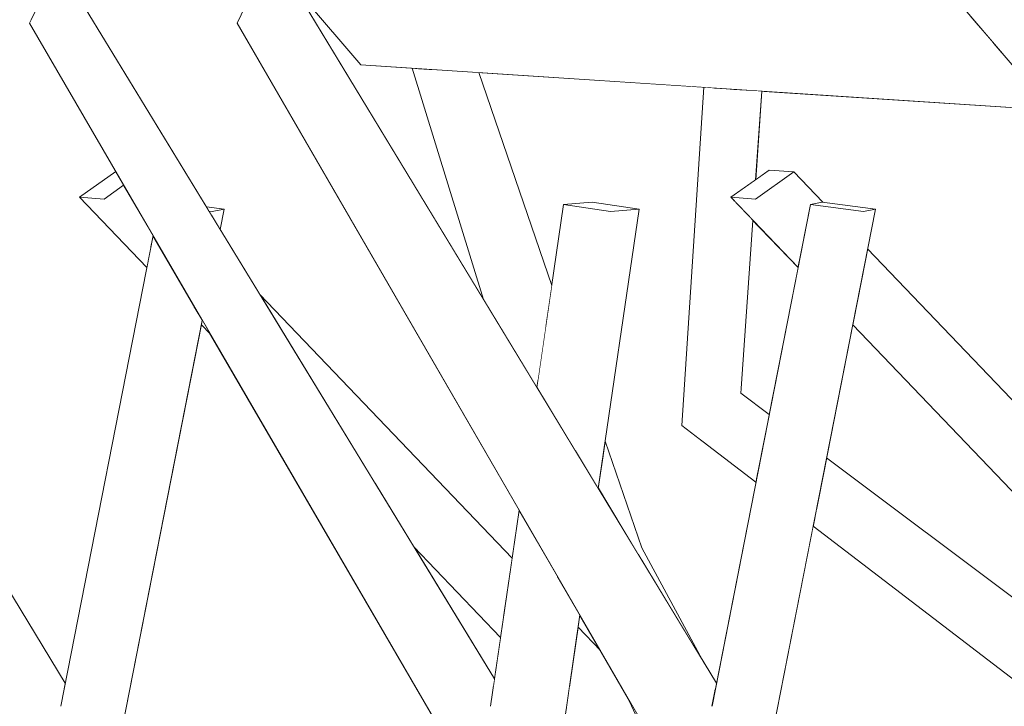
# Model space of a CAD drawing. Extents: x -289599 to -184549, y 66678 to 295474.
# Tile 494 of 656: x -250805 to -250735, y 72006 to 72055. Entities that reach past the tile are written whole.
import ezdxf

# ---------------------------------------------------------------- set-up
doc = ezdxf.new("R2010")
doc.units = 0
doc.header["$MEASUREMENT"] = 0
doc.linetypes.add('Wipeout_Contour', pattern=[1000, 0, -1000])
doc.layers.add('arch drzewa', color=8, linetype='Continuous')
doc.layers.add('Model drzwi', color=8, linetype='Continuous')
doc.layers.add('arch drzewa_Nr_Pióra__4', color=8, linetype='Continuous', lineweight=9)

msp = doc.modelspace()

# ---------------------------------------------------------------- wipeouts: each hides what was drawn before it
at = {"color": 254, "linetype": 'Wipeout_Contour', "lineweight": 0, "ltscale": 2814753.966895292}
msp.add_wipeout([(-250800.68, 72056.079), (-250791.811, 72041.541), (-250790.547, 72041.376), (-250790.83, 72039.934), (-250788.007, 72035.307), (-250770.091, 72016.57), (-250769.594, 72019.986), (-250789.623, 72054.582), (-250787.399, 72059.322), (-250794.613, 72067.78), (-250800.64, 72056.159)], dxfattribs=at).dxf.layer = 'Model drzwi'
at = {"color": 254, "linetype": 'Wipeout_Contour', "lineweight": 0, "ltscale": 1790973.728017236}
msp.add_wipeout([(-250811.542, 72012.535), (-250813.127, 72001.659), (-250765.863, 71972.642), (-250743.572, 71923.369), (-250741.559, 71923.042), (-250760.778, 71970.355), (-250803.336, 71998.361)], dxfattribs=at).dxf.layer = 'Model drzwi'

# ---------------------------------------------------------------- next in the draw order: wipeouts: each hides what was drawn before it
at = {"color": 254, "linetype": 'Wipeout_Contour', "lineweight": 0, "ltscale": 1279402.023868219}
msp.add_wipeout([(-250784.834, 72056.315), (-250784.941, 72056.079), (-250772.121, 72034.949), (-250777.193, 72051.39), (-250780.837, 72051.628)], dxfattribs=at).dxf.layer = 'Model drzwi'
at = {"color": 254, "linetype": 'Wipeout_Contour', "lineweight": 0, "ltscale": 2046801.750769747}
msp.add_wipeout([(-250792.159, 72033.158), (-250798.257, 72002.076), (-250751.672, 71972.642), (-250738.262, 71942.982), (-250743.118, 71958.254), (-250753.492, 71986.697), (-250771.676, 71998.361), (-250791.538, 72032.508)], dxfattribs=at).dxf.layer = 'Model drzwi'

# ---------------------------------------------------------------- next in the draw order: wipeouts: each hides what was drawn before it
at = {"color": 254, "linetype": 'Wipeout_Contour', "lineweight": 0, "ltscale": 767586.684515}
msp.add_wipeout([(-250777.066, 72017.373), (-250771.342, 72007.992), (-250770.913, 72010.938)], dxfattribs=at).dxf.layer = 'Model drzwi'

# ---------------------------------------------------------------- next in the draw order: wipeouts: each hides what was drawn before it
at = {"color": 254, "linetype": 'Wipeout_Contour', "lineweight": 0, "ltscale": 3070280.751493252}
msp.add_wipeout([(-250756.472, 72050.033), (-250772.452, 72051.079), (-250767.267, 72035.947), (-250766.429, 72041.693), (-250764.393, 72041.871), (-250761.076, 72041.376), (-250763.479, 72024.892), (-250760.883, 72017.317), (-250756.419, 72009.07), (-250755.577, 72007.683), (-250752.774, 72021.971), (-250758.037, 72026.002)], dxfattribs=at).dxf.layer = 'Model drzwi'

# ---------------------------------------------------------------- next in the draw order: wipeouts: each hides what was drawn before it
at = {"color": 254, "linetype": 'Wipeout_Contour', "lineweight": 0, "ltscale": 1023525.284354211}
msp.add_wipeout([(-250800.68, 72056.079), (-250804.243, 72054.838), (-250771.424, 72007.43), (-250771.342, 72007.992)], dxfattribs=at).dxf.layer = 'arch drzewa'
at = {"color": 254, "linetype": 'Wipeout_Contour', "lineweight": 0, "ltscale": 1023449.463076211}
msp.add_wipeout([(-250763.112, 72041.197), (-250761.076, 72041.376), (-250764.393, 72041.871), (-250766.429, 72041.693)], dxfattribs=at).dxf.layer = 'arch drzewa'
at = {"color": 254, "linetype": 'Wipeout_Contour', "lineweight": 0, "ltscale": 1023394.558079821}
msp.add_wipeout([(-250753.851, 72028.295), (-250751.831, 72026.779), (-250749.783, 72037.221), (-250752.992, 72040.578)], dxfattribs=at).dxf.layer = 'Model drzwi'
at = {"color": 254, "linetype": 'Wipeout_Contour', "lineweight": 0, "ltscale": 767561.745811}
msp.add_wipeout([(-250765.28, 72012.535), (-250765.406, 72011.67), (-250763.818, 72010.009)], dxfattribs=at).dxf.layer = 'Model drzwi'

# ---------------------------------------------------------------- next in the draw order: wipeouts: each hides what was drawn before it
at = {"color": 254, "linetype": 'Wipeout_Contour', "lineweight": 0, "ltscale": 1279335.13011862}
msp.add_wipeout([(-250804.243, 72054.838), (-250771.056, 71999.343), (-250769.497, 72000.76), (-250771.618, 72006.1), (-250771.424, 72007.43)], dxfattribs=at).dxf.layer = 'arch drzewa'
at = {"color": 254, "linetype": 'Wipeout_Contour', "lineweight": 0, "ltscale": 1023448.01970752}
msp.add_wipeout([(-250766.429, 72041.693), (-250768.325, 72028.692), (-250765.592, 72024.188), (-250763.112, 72041.197)], dxfattribs=at).dxf.layer = 'arch drzewa'
at = {"color": 254, "linetype": 'Wipeout_Contour', "lineweight": 0, "ltscale": 3837543.367565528}
msp.add_wipeout([(-250752.79, 72043.469), (-250751.828, 72044.152), (-250750.083, 72044.027), (-250748.016, 72041.865), (-250744.286, 72041.376), (-250744.841, 72038.545), (-250716.814, 72009.233), (-250720.14, 72016.412), (-250723.27, 72026.557), (-250734.69, 72042.214), (-250732.515, 72044.152), (-250729.725, 72044.027), (-250727.879, 72041.496), (-250729.977, 72048.298), (-250752.351, 72049.763)], dxfattribs=at).dxf.layer = 'Model drzwi'

# ---------------------------------------------------------------- next in the draw order: wipeouts: each hides what was drawn before it
at = {"color": 254, "linetype": 'Wipeout_Contour', "lineweight": 0, "ltscale": 767665.900413}
msp.add_wipeout([(-250771.056, 71999.343), (-250804.243, 72054.838), (-250804.377, 72054.582)], dxfattribs=at).dxf.layer = 'arch drzewa'
at = {"color": 254, "linetype": 'Wipeout_Contour', "lineweight": 0, "ltscale": 1023407.969863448}
msp.add_wipeout([(-250754.557, 72042.214), (-250752.812, 72042.09), (-250750.083, 72044.027), (-250751.828, 72044.152)], dxfattribs=at).dxf.layer = 'arch drzewa'
at = {"color": 254, "linetype": 'Wipeout_Contour', "lineweight": 0, "ltscale": 1023436.451783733}
msp.add_wipeout([(-250765.592, 72024.188), (-250763.971, 72021.516), (-250761.076, 72041.376), (-250763.112, 72041.197)], dxfattribs=at).dxf.layer = 'arch drzewa'
at = {"color": 254, "linetype": 'Wipeout_Contour', "lineweight": 0, "ltscale": 1279078.042803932}
msp.add_wipeout([(-250748.704, 72018.853), (-250751.995, 72002.076), (-250716.383, 71979.575), (-250714.081, 71984.527), (-250716.092, 71993.873)], dxfattribs=at).dxf.layer = 'Model drzwi'

# ---------------------------------------------------------------- next in the draw order: wipeouts: each hides what was drawn before it
at = {"color": 254, "linetype": 'Wipeout_Contour', "lineweight": 0, "ltscale": 1023640.856560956}
msp.add_wipeout([(-250831.203, 72056.079), (-250834.487, 72054.838), (-250801.932, 72007.21), (-250801.839, 72007.683)], dxfattribs=at).dxf.layer = 'arch drzewa'
at = {"color": 254, "linetype": 'Wipeout_Contour', "lineweight": 0, "ltscale": 1023585.170281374}
msp.add_wipeout([(-250798.246, 72044.041), (-250800.819, 72042.214), (-250799.074, 72042.09), (-250797.684, 72043.076)], dxfattribs=at).dxf.layer = 'arch drzewa'
at = {"color": 254, "linetype": 'Wipeout_Contour', "lineweight": 0, "ltscale": 1535094.722074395}
msp.add_wipeout([(-250752.812, 72042.09), (-250749.506, 72038.632), (-250748.906, 72041.693), (-250748.067, 72041.871), (-250748.016, 72041.865), (-250750.083, 72044.027)], dxfattribs=at).dxf.layer = 'arch drzewa'
at = {"color": 254, "linetype": 'Wipeout_Contour', "lineweight": 0, "ltscale": 1023553.496289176}
msp.add_wipeout([(-250791.811, 72041.541), (-250791.62, 72041.228), (-250791.386, 72041.197), (-250790.547, 72041.376)], dxfattribs=at).dxf.layer = 'arch drzewa'
at = {"color": 254, "linetype": 'Wipeout_Contour', "lineweight": 0, "ltscale": 767659.209024}
msp.add_wipeout([(-250792.159, 72033.158), (-250791.538, 72032.508), (-250792.098, 72033.471)], dxfattribs=at).dxf.layer = 'arch drzewa'
at = {"color": 254, "linetype": 'Wipeout_Contour', "lineweight": 0, "ltscale": 1279286.267611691}
msp.add_wipeout([(-250769.594, 72019.986), (-250771.618, 72006.1), (-250769.19, 71999.989), (-250769.121, 71999.978), (-250766.886, 72015.308)], dxfattribs=at).dxf.layer = 'arch drzewa'
at = {"color": 254, "linetype": 'Wipeout_Contour', "lineweight": 0, "ltscale": 1023280.259132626}
msp.add_wipeout([(-250747.751, 72023.714), (-250710.594, 71995.81), (-250710.978, 71996.638), (-250745.898, 72033.158)], dxfattribs=at).dxf.layer = 'Model drzwi'

# ---------------------------------------------------------------- next in the draw order: linework, layer by layer
at = {"layer": 'arch drzewa_Nr_Pióra__4', "linetype": 'Continuous'}
msp.add_line((-250751.828, 72044.152), (-250750.083, 72044.027), dxfattribs=at)

# ---------------------------------------------------------------- next in the draw order: wipeouts: each hides what was drawn before it
at = {"color": 254, "linetype": 'Wipeout_Contour', "lineweight": 0, "ltscale": 1023575.426397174}
msp.add_wipeout([(-250797.684, 72043.076), (-250799.074, 72042.09), (-250795.768, 72038.632), (-250795.599, 72039.491)], dxfattribs=at).dxf.layer = 'arch drzewa'
at = {"color": 254, "linetype": 'Wipeout_Contour', "lineweight": 0, "ltscale": 1023402.002733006}
msp.add_wipeout([(-250752.812, 72042.09), (-250754.557, 72042.214), (-250749.783, 72037.221), (-250749.506, 72038.632)], dxfattribs=at).dxf.layer = 'arch drzewa'
at = {"color": 254, "linetype": 'Wipeout_Contour', "lineweight": 0, "ltscale": 1023384.233888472}
msp.add_wipeout([(-250745.125, 72041.197), (-250744.286, 72041.376), (-250748.067, 72041.871), (-250748.906, 72041.693)], dxfattribs=at).dxf.layer = 'arch drzewa'
at = {"color": 254, "linetype": 'Wipeout_Contour', "lineweight": 0, "ltscale": 767666.163512}
msp.add_wipeout([(-250791.62, 72041.228), (-250791.438, 72040.931), (-250791.386, 72041.197)], dxfattribs=at).dxf.layer = 'arch drzewa'
at = {"color": 254, "linetype": 'Wipeout_Contour', "lineweight": 0, "ltscale": 1023294.813775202}
msp.add_wipeout([(-250744.841, 72038.544), (-250745.621, 72034.569), (-250712.506, 71999.937), (-250716.814, 72009.233)], dxfattribs=at).dxf.layer = 'arch drzewa'
at = {"color": 254, "linetype": 'Wipeout_Contour', "lineweight": 0, "ltscale": 1790981.272567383}
msp.add_wipeout([(-250766.886, 72015.308), (-250769.105, 72000.083), (-250768.197, 72001.941), (-250767.971, 72002.442), (-250767.845, 72002.26), (-250766.865, 72001.659), (-250765.28, 72012.535)], dxfattribs=at).dxf.layer = 'arch drzewa'

# ---------------------------------------------------------------- next in the draw order: wipeouts: each hides what was drawn before it
at = {"color": 254, "linetype": 'Wipeout_Contour', "lineweight": 0, "ltscale": 1023464.969058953}
msp.add_wipeout([(-250784.941, 72056.079), (-250788.225, 72054.838), (-250755.67, 72007.21), (-250755.577, 72007.683)], dxfattribs=at).dxf.layer = 'arch drzewa'
at = {"color": 254, "linetype": 'Wipeout_Contour', "lineweight": 0, "ltscale": 1023577.887032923}
msp.add_wipeout([(-250799.074, 72042.09), (-250800.819, 72042.214), (-250796.044, 72037.221), (-250795.768, 72038.632)], dxfattribs=at).dxf.layer = 'arch drzewa'
at = {"color": 254, "linetype": 'Wipeout_Contour', "lineweight": 0, "ltscale": 1023552.340321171}
msp.add_wipeout([(-250791.386, 72041.197), (-250791.438, 72040.931), (-250790.83, 72039.934), (-250790.547, 72041.376)], dxfattribs=at).dxf.layer = 'arch drzewa'
at = {"color": 254, "linetype": 'Wipeout_Contour', "lineweight": 0, "ltscale": 1023284.723764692}
msp.add_wipeout([(-250745.621, 72034.569), (-250745.898, 72033.158), (-250710.978, 71996.638), (-250712.506, 71999.937)], dxfattribs=at).dxf.layer = 'arch drzewa'

# ---------------------------------------------------------------- next in the draw order: linework, layer by layer
at = {"layer": 'arch drzewa_Nr_Pióra__4', "linetype": 'Continuous'}
for p, q in [((-250797.684, 72043.076), (-250799.074, 72042.09)), ((-250791.811, 72041.541), (-250790.547, 72041.376)), ((-250791.386, 72041.197), (-250791.62, 72041.228)), ((-250790.547, 72041.376), (-250791.386, 72041.197)), ((-250790.83, 72039.934), (-250790.547, 72041.376))]:
    msp.add_line(p, q, dxfattribs=at)

# ---------------------------------------------------------------- next in the draw order: wipeouts: each hides what was drawn before it
at = {"color": 254, "linetype": 'Wipeout_Contour', "lineweight": 0, "ltscale": 1279479.299796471}
msp.add_wipeout([(-250834.487, 72054.838), (-250801.136, 71999.343), (-250799.88, 72000.76), (-250802.15, 72006.1), (-250801.932, 72007.21)], dxfattribs=at).dxf.layer = 'arch drzewa'
at = {"color": 254, "linetype": 'Wipeout_Contour', "lineweight": 0, "ltscale": 1279259.436406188}
msp.add_wipeout([(-250788.225, 72054.838), (-250754.874, 71999.343), (-250753.618, 72000.76), (-250755.888, 72006.1), (-250755.67, 72007.21)], dxfattribs=at).dxf.layer = 'arch drzewa'

# ---------------------------------------------------------------- next in the draw order: wipeouts: each hides what was drawn before it
at = {"color": 254, "linetype": 'Wipeout_Contour', "lineweight": 0, "ltscale": 767753.22078}
msp.add_wipeout([(-250801.136, 71999.343), (-250834.487, 72054.838), (-250835.885, 72054.582)], dxfattribs=at).dxf.layer = 'arch drzewa'
at = {"color": 254, "linetype": 'Wipeout_Contour', "lineweight": 0, "ltscale": 767621.30562}
msp.add_wipeout([(-250754.874, 71999.343), (-250788.225, 72054.838), (-250789.623, 72054.582)], dxfattribs=at).dxf.layer = 'arch drzewa'

# ---------------------------------------------------------------- next in the draw order: linework, layer by layer
at = {"layer": 'arch drzewa_Nr_Pióra__4', "linetype": 'Continuous'}
for p, q in [((-250804.243, 72054.838), (-250793.132, 72077.659)), ((-250804.377, 72054.582), (-250804.134, 72055.062)), ((-250800.819, 72042.214), (-250798.246, 72044.041)), ((-250799.074, 72042.09), (-250800.819, 72042.214)), ((-250766.429, 72041.693), (-250764.393, 72041.871)), ((-250763.112, 72041.197), (-250766.429, 72041.693)), ((-250764.393, 72041.871), (-250761.076, 72041.376)), ((-250761.076, 72041.376), (-250763.112, 72041.197))]:
    msp.add_line(p, q, dxfattribs=at)

# ---------------------------------------------------------------- next in the draw order: wipeouts: each hides what was drawn before it
at = {"color": 254, "linetype": 'Wipeout_Contour', "lineweight": 0, "ltscale": 767552.986694}
msp.add_wipeout([(-250763.135, 72085.114), (-250734.575, 72051.628), (-250735.004, 72056.019)], dxfattribs=at).dxf.layer = 'arch drzewa'
at = {"color": 254, "linetype": 'Wipeout_Contour', "lineweight": 0, "ltscale": 767668.185359}
msp.add_wipeout([(-250778.882, 72077.476), (-250789.623, 72054.582), (-250788.225, 72054.838)], dxfattribs=at).dxf.layer = 'arch drzewa'
at = {"color": 254, "linetype": 'Wipeout_Contour', "lineweight": 0, "ltscale": 1023478.088636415}
msp.add_wipeout([(-250772.452, 72051.079), (-250775.64, 72051.288), (-250767.696, 72033.001), (-250767.267, 72035.947)], dxfattribs=at).dxf.layer = 'arch drzewa'
at = {"color": 254, "linetype": 'Wipeout_Contour', "lineweight": 0, "ltscale": 1023416.574396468}
msp.add_wipeout([(-250754.618, 72049.911), (-250754.35, 72042.361), (-250752.791, 72043.469), (-250752.351, 72049.763)], dxfattribs=at).dxf.layer = 'arch drzewa'
at = {"color": 254, "linetype": 'Wipeout_Contour', "lineweight": 0, "ltscale": 1279215.769444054}
msp.add_wipeout([(-250755.888, 72006.1), (-250753.618, 72000.76), (-250753.19, 72000.083), (-250745.125, 72041.197), (-250748.906, 72041.693)], dxfattribs=at).dxf.layer = 'arch drzewa'
at = {"color": 254, "linetype": 'Wipeout_Contour', "lineweight": 0, "ltscale": 1279434.595631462}
msp.add_wipeout([(-250802.15, 72006.1), (-250799.88, 72000.76), (-250799.452, 72000.083), (-250792.699, 72034.505), (-250795.599, 72039.491)], dxfattribs=at).dxf.layer = 'arch drzewa'
at = {"color": 254, "linetype": 'Wipeout_Contour', "lineweight": 0, "ltscale": 767549.328165}
msp.add_wipeout([(-250760.883, 72017.317), (-250761.129, 72016.833), (-250756.419, 72009.07)], dxfattribs=at).dxf.layer = 'arch drzewa'

# ---------------------------------------------------------------- next in the draw order: linework, layer by layer
at = {"layer": 'arch drzewa_Nr_Pióra__4', "linetype": 'Continuous'}
for p, q in [((-250801.839, 72007.683), (-250831.203, 72056.079)), ((-250748.016, 72041.865), (-250750.083, 72044.027)), ((-250796.044, 72037.221), (-250800.819, 72042.214))]:
    msp.add_line(p, q, dxfattribs=at)

# ---------------------------------------------------------------- next in the draw order: wipeouts: each hides what was drawn before it
at = {"color": 254, "linetype": 'Wipeout_Contour', "lineweight": 0, "ltscale": 767566.393048}
msp.add_wipeout([(-250781.265, 72056.019), (-250736.819, 72054.259), (-250737.563, 72055.132)], dxfattribs=at).dxf.layer = 'arch drzewa'
at = {"color": 254, "linetype": 'Wipeout_Contour', "lineweight": 0, "ltscale": 1023479.864890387}
msp.add_wipeout([(-250775.836, 72051.301), (-250768.25, 72029.204), (-250767.696, 72033.001), (-250775.64, 72051.288)], dxfattribs=at).dxf.layer = 'arch drzewa'
at = {"color": 254, "linetype": 'Wipeout_Contour', "lineweight": 0, "ltscale": 2046722.248671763}
msp.add_wipeout([(-250745.125, 72041.197), (-250753.19, 72000.083), (-250752.571, 72001.941), (-250752.411, 72002.442), (-250752.407, 72002.457), (-250752.287, 72002.26), (-250751.995, 72002.076), (-250744.286, 72041.376)], dxfattribs=at).dxf.layer = 'arch drzewa'
at = {"color": 254, "linetype": 'Wipeout_Contour', "lineweight": 0, "ltscale": 1791189.426659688}
msp.add_wipeout([(-250799.452, 72000.083), (-250798.832, 72001.941), (-250798.673, 72002.442), (-250798.549, 72002.26), (-250798.257, 72002.076), (-250792.098, 72033.471), (-250792.699, 72034.505)], dxfattribs=at).dxf.layer = 'arch drzewa'
at = {"color": 254, "linetype": 'Wipeout_Contour', "lineweight": 0, "ltscale": 767565.464946}
msp.add_wipeout([(-250763.479, 72024.892), (-250763.653, 72023.694), (-250760.883, 72017.317)], dxfattribs=at).dxf.layer = 'arch drzewa'

# ---------------------------------------------------------------- next in the draw order: linework, layer by layer
at = {"layer": 'arch drzewa_Nr_Pióra__4', "linetype": 'Continuous'}
for p, q in [((-250748.906, 72041.693), (-250748.067, 72041.871)), ((-250745.125, 72041.197), (-250748.906, 72041.693)), ((-250748.067, 72041.871), (-250744.286, 72041.376)), ((-250744.286, 72041.376), (-250745.125, 72041.197)), ((-250802.158, 72006.058), (-250795.599, 72039.491)), ((-250798.257, 72002.076), (-250792.098, 72033.471)), ((-250791.538, 72032.508), (-250792.159, 72033.158))]:
    msp.add_line(p, q, dxfattribs=at)

# ---------------------------------------------------------------- next in the draw order: wipeouts: each hides what was drawn before it
at = {"color": 254, "linetype": 'Wipeout_Contour', "lineweight": 0, "ltscale": 1279344.263353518}
msp.add_wipeout([(-250775.836, 72051.301), (-250776.975, 72051.375), (-250768.835, 72029.533), (-250768.325, 72028.692), (-250768.25, 72029.204)], dxfattribs=at).dxf.layer = 'arch drzewa'
at = {"color": 254, "linetype": 'Wipeout_Contour', "lineweight": 0, "ltscale": 1023391.864266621}
msp.add_wipeout([(-250753.851, 72028.295), (-250756.354, 72025.097), (-250752.631, 72022.701), (-250751.831, 72026.779)], dxfattribs=at).dxf.layer = 'arch drzewa'
at = {"color": 254, "linetype": 'Wipeout_Contour', "lineweight": 0, "ltscale": 1023417.334609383}
msp.add_wipeout([(-250763.653, 72023.694), (-250763.971, 72021.516), (-250761.129, 72016.833), (-250760.883, 72017.317)], dxfattribs=at).dxf.layer = 'arch drzewa'
at = {"color": 254, "linetype": 'Wipeout_Contour', "lineweight": 0, "ltscale": 1023277.847654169}
msp.add_wipeout([(-250747.751, 72023.714), (-250748.474, 72020.026), (-250710.49, 71995.586), (-250710.594, 71995.81)], dxfattribs=at).dxf.layer = 'arch drzewa'
at = {"color": 254, "linetype": 'Wipeout_Contour', "lineweight": 0, "ltscale": 1279208.030753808}
msp.add_wipeout([(-250761.9, 72006.697), (-250756.671, 71995.411), (-250751.616, 71992.963), (-250753.563, 71996.051), (-250757.075, 71998.361)], dxfattribs=at).dxf.layer = 'arch drzewa'

# ---------------------------------------------------------------- next in the draw order: linework, layer by layer
at = {"layer": 'arch drzewa_Nr_Pióra__4', "linetype": 'Continuous'}
for p, q in [((-250768.325, 72028.692), (-250766.429, 72041.693)), ((-250763.971, 72021.516), (-250761.076, 72041.376)), ((-250760.883, 72017.317), (-250763.479, 72024.892))]:
    msp.add_line(p, q, dxfattribs=at)

# ---------------------------------------------------------------- next in the draw order: wipeouts: each hides what was drawn before it
at = {"color": 254, "linetype": 'Wipeout_Contour', "lineweight": 0, "ltscale": 1023487.662890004}
msp.add_wipeout([(-250776.975, 72051.375), (-250777.193, 72051.39), (-250772.121, 72034.949), (-250768.835, 72029.533)], dxfattribs=at).dxf.layer = 'arch drzewa'
at = {"color": 254, "linetype": 'Wipeout_Contour', "lineweight": 0, "ltscale": 767554.228934}
msp.add_wipeout([(-250752.992, 72040.578), (-250754.337, 72041.984), (-250753.851, 72028.295)], dxfattribs=at).dxf.layer = 'arch drzewa'
at = {"color": 254, "linetype": 'Wipeout_Contour', "lineweight": 0, "ltscale": 767542.412377}
msp.add_wipeout([(-250756.354, 72025.097), (-250752.692, 72022.393), (-250752.631, 72022.701)], dxfattribs=at).dxf.layer = 'arch drzewa'
at = {"color": 254, "linetype": 'Wipeout_Contour', "lineweight": 0, "ltscale": 1534873.166896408}
msp.add_wipeout([(-250748.474, 72020.026), (-250748.602, 72019.373), (-250712.867, 71992.986), (-250710.006, 71994.307), (-250710.409, 71995.411), (-250710.49, 71995.586)], dxfattribs=at).dxf.layer = 'arch drzewa'
at = {"color": 254, "linetype": 'Wipeout_Contour', "lineweight": 0, "ltscale": 1279255.376790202}
msp.add_wipeout([(-250766.012, 72007.513), (-250758.768, 71999.937), (-250761.9, 72006.697), (-250763.818, 72010.009), (-250765.406, 72011.67)], dxfattribs=at).dxf.layer = 'arch drzewa'

# ---------------------------------------------------------------- next in the draw order: linework, layer by layer
at = {"layer": 'arch drzewa_Nr_Pióra__4', "linetype": 'Continuous'}
for p, q in [((-250750.083, 72044.027), (-250752.812, 72042.09)), ((-250756.419, 72009.07), (-250760.883, 72017.317)), ((-250763.818, 72010.009), (-250765.406, 72011.67))]:
    msp.add_line(p, q, dxfattribs=at)

# ---------------------------------------------------------------- next in the draw order: wipeouts: each hides what was drawn before it
at = {"color": 254, "linetype": 'Wipeout_Contour', "lineweight": 0, "ltscale": 1023445.448805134}
msp.add_wipeout([(-250781.265, 72056.019), (-250780.837, 72051.628), (-250735.89, 72053.169), (-250736.819, 72054.259)], dxfattribs=at).dxf.layer = 'arch drzewa'
at = {"color": 254, "linetype": 'Wipeout_Contour', "lineweight": 0, "ltscale": 1023476.00470914}
msp.add_wipeout([(-250788.007, 72035.307), (-250779.931, 72022.07), (-250770.698, 72012.413), (-250770.091, 72016.57)], dxfattribs=at).dxf.layer = 'arch drzewa'
at = {"color": 254, "linetype": 'Wipeout_Contour', "lineweight": 0, "ltscale": 1023394.345939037}
msp.add_wipeout([(-250756.354, 72025.097), (-250758.037, 72026.002), (-250752.743, 72022.132), (-250752.692, 72022.393)], dxfattribs=at).dxf.layer = 'arch drzewa'
at = {"color": 254, "linetype": 'Wipeout_Contour', "lineweight": 0, "ltscale": 767480.720935}
msp.add_wipeout([(-250748.602, 72019.373), (-250748.648, 72019.139), (-250712.867, 71992.986)], dxfattribs=at).dxf.layer = 'arch drzewa'
at = {"color": 254, "linetype": 'Wipeout_Contour', "lineweight": 0, "ltscale": 1023394.471941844}
msp.add_wipeout([(-250766.012, 72007.513), (-250766.227, 72006.038), (-250757.239, 71996.638), (-250758.768, 71999.937)], dxfattribs=at).dxf.layer = 'arch drzewa'

# ---------------------------------------------------------------- next in the draw order: linework, layer by layer
at = {"layer": 'arch drzewa_Nr_Pióra__4', "linetype": 'Continuous'}
for p, q in [((-250766.865, 72001.659), (-250765.28, 72012.535)), ((-250756.671, 71995.411), (-250761.9, 72006.697))]:
    msp.add_line(p, q, dxfattribs=at)

# ---------------------------------------------------------------- next in the draw order: wipeouts: each hides what was drawn before it
at = {"color": 254, "linetype": 'Wipeout_Contour', "lineweight": 0, "ltscale": 767544.156053}
msp.add_wipeout([(-250758.037, 72026.002), (-250752.774, 72021.971), (-250752.743, 72022.132)], dxfattribs=at).dxf.layer = 'arch drzewa'
at = {"color": 254, "linetype": 'Wipeout_Contour', "lineweight": 0, "ltscale": 1023458.972541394}
msp.add_wipeout([(-250779.931, 72022.07), (-250777.066, 72017.373), (-250770.913, 72010.938), (-250770.698, 72012.413)], dxfattribs=at).dxf.layer = 'arch drzewa'
at = {"color": 254, "linetype": 'Wipeout_Contour', "lineweight": 0, "ltscale": 1023283.155413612}
msp.add_wipeout([(-250748.704, 72018.853), (-250716.092, 71993.873), (-250712.867, 71992.986), (-250748.648, 72019.139)], dxfattribs=at).dxf.layer = 'arch drzewa'

# ---------------------------------------------------------------- next in the draw order: linework, layer by layer
at = {"layer": 'arch drzewa_Nr_Pióra__4', "linetype": 'Continuous'}
for p, q in [((-250751.995, 72002.076), (-250744.286, 72041.376)), ((-250716.814, 72009.233), (-250744.841, 72038.544)), ((-250770.091, 72016.57), (-250788.007, 72035.307)), ((-250710.978, 71996.638), (-250745.898, 72033.158)), ((-250710.594, 71995.81), (-250747.751, 72023.714)), ((-250771.625, 72006.052), (-250769.594, 72019.986)), ((-250716.092, 71993.873), (-250748.704, 72018.853)), ((-250770.913, 72010.938), (-250777.066, 72017.373))]:
    msp.add_line(p, q, dxfattribs=at)

# ---------------------------------------------------------------- next in the draw order: wipeouts: each hides what was drawn before it
at = {"color": 254, "linetype": 'Wipeout_Contour', "lineweight": 0, "ltscale": 1790974.595650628}
msp.add_wipeout([(-250755.484, 72049.968), (-250756.354, 72025.097), (-250753.851, 72028.295), (-250754.337, 72041.984), (-250754.557, 72042.214), (-250754.35, 72042.361), (-250754.618, 72049.911)], dxfattribs=at).dxf.layer = 'arch drzewa'

# ---------------------------------------------------------------- next in the draw order: linework, layer by layer
at = {"layer": 'arch drzewa_Nr_Pióra__4', "linetype": 'Continuous'}
for p, q in [((-250754.557, 72042.214), (-250751.828, 72044.152)), ((-250752.812, 72042.09), (-250754.557, 72042.214)), ((-250749.783, 72037.221), (-250754.557, 72042.214)), ((-250753.851, 72028.295), (-250752.992, 72040.578)), ((-250751.831, 72026.779), (-250753.851, 72028.295))]:
    msp.add_line(p, q, dxfattribs=at)

# ---------------------------------------------------------------- next in the draw order: wipeouts: each hides what was drawn before it
at = {"color": 254, "linetype": 'Wipeout_Contour', "lineweight": 0, "ltscale": 767565.063847}
msp.add_wipeout([(-250755.878, 72049.994), (-250756.354, 72025.097), (-250755.484, 72049.968)], dxfattribs=at).dxf.layer = 'arch drzewa'

# ---------------------------------------------------------------- next in the draw order: wipeouts: each hides what was drawn before it
at = {"color": 254, "linetype": 'Wipeout_Contour', "lineweight": 0, "ltscale": 1023418.419397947}
msp.add_wipeout([(-250756.472, 72050.033), (-250758.037, 72026.002), (-250756.354, 72025.097), (-250755.878, 72049.994)], dxfattribs=at).dxf.layer = 'arch drzewa'

# ---------------------------------------------------------------- next in the draw order: linework, layer by layer
at = {"layer": 'arch drzewa_Nr_Pióra__4', "linetype": 'Continuous'}
for p, q in [((-250755.896, 72006.058), (-250748.906, 72041.693)), ((-250752.774, 72021.971), (-250758.037, 72026.002))]:
    msp.add_line(p, q, dxfattribs=at)

# ---------------------------------------------------------------- next in the draw order: wipeouts: each hides what was drawn before it
at = {"color": 254, "linetype": 'Wipeout_Contour', "lineweight": 0, "ltscale": 1279226.977082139}
msp.add_wipeout([(-250735.89, 72053.169), (-250780.837, 72051.628), (-250729.977, 72048.298), (-250730.931, 72051.39), (-250734.575, 72051.628)], dxfattribs=at).dxf.layer = 'arch drzewa'

# ---------------------------------------------------------------- next in the draw order: linework, layer by layer
at = {"layer": 'arch drzewa_Nr_Pióra__4', "linetype": 'Continuous'}
for p, q in [((-250734.575, 72051.628), (-250763.135, 72085.114)), ((-250772.121, 72034.949), (-250777.193, 72051.39)), ((-250767.267, 72035.947), (-250772.452, 72051.079)), ((-250758.037, 72026.002), (-250756.472, 72050.033)), ((-250752.791, 72043.469), (-250752.351, 72049.763))]:
    msp.add_line(p, q, dxfattribs=at)

# ---------------------------------------------------------------- next in the draw order: wipeouts: each hides what was drawn before it
at = {"color": 254, "linetype": 'Wipeout_Contour', "lineweight": 0, "ltscale": 1023539.211039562}
msp.add_wipeout([(-250783.787, 72058.627), (-250784.834, 72056.315), (-250780.837, 72051.628), (-250781.265, 72056.019)], dxfattribs=at).dxf.layer = 'arch drzewa'

# ---------------------------------------------------------------- next in the draw order: linework, layer by layer
at = {"layer": 'arch drzewa_Nr_Pióra__4', "linetype": 'Continuous'}
for p, q in [((-250789.623, 72054.582), (-250778.882, 72077.476)), ((-250780.837, 72051.628), (-250784.834, 72056.315)), ((-250771.342, 72007.992), (-250800.68, 72056.079)), ((-250755.577, 72007.683), (-250784.941, 72056.079)), ((-250771.676, 71998.361), (-250804.377, 72054.582)), ((-250757.075, 71998.361), (-250789.623, 72054.582)), ((-250729.977, 72048.298), (-250780.837, 72051.628))]:
    msp.add_line(p, q, dxfattribs=at)

doc.saveas('drawing.dxf')
